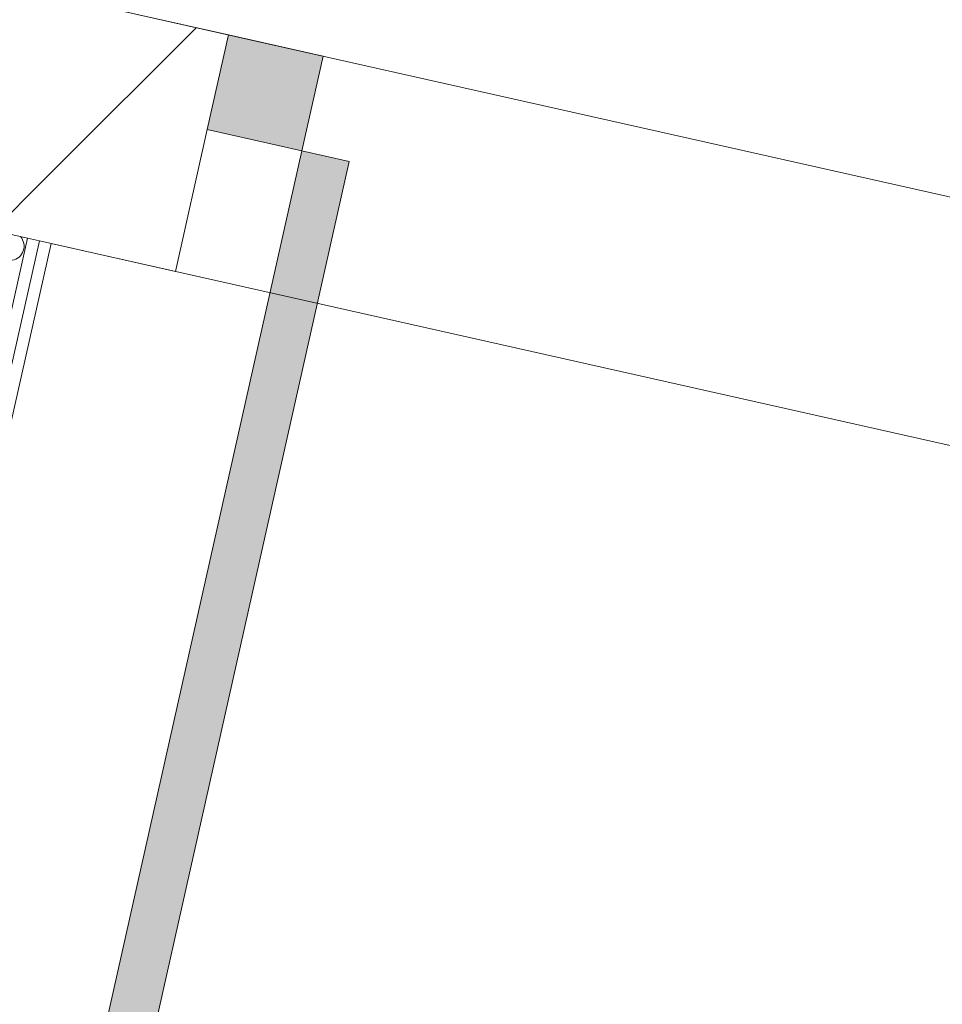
# Model space of a CAD drawing. Header units: millimetres. Extents: x -7218036 to -6936053, y 6003644 to 6210136.
# Tile 584 of 656: x -7145011 to -7144249, y 6142296 to 6143108. Entities that reach past the tile are written whole.
import ezdxf

# ---------------------------------------------------------------- set-up
doc = ezdxf.new("R2010")
doc.units = ezdxf.units.MM
doc.header["$MEASUREMENT"] = 0
for name, color, linetype in [('S - автостоянка.АР', 7, 'Continuous'), ('АР-Стены_внешние_.АР', 7, 'Continuous'), ('АР-Стены_Перегородки_100_.АР', 7, 'Continuous')]:
    doc.layers.add(name, color=color, linetype=linetype)
for name, color, linetype, lineweight in [('АР-Стены_внешние_.АР_Ном._пера__1', 7, 'Continuous', 0), ('АР-Стены_Перегородки_100_.АР_Ном._пера__1', 7, 'Continuous', 5), ('Двери Archicad_Ном._пера__120', 7, 'Continuous', 0)]:
    doc.layers.add(name, color=color, linetype=linetype, lineweight=lineweight)
pattern_1 = [(45, (-6566190.34, 6562677.8), (-127.279217, 127.279217), [])]

# ---------------------------------------------------------------- blocks, each defined once
blk = doc.blocks.new('*X593', base_point=(-6566190.34, 6562677.79))
at = {"layer": 'АР-Стены_внешние_.АР_Ном._пера__1', "color": 7, "linetype": 'Continuous', "lineweight": 0}
blk.add_arc((-7145019.16, 6142921.63), 11.9, 220.47219, 41.02601, dxfattribs=at)
blk = doc.blocks.new('Стена_320_2', base_point=(-7144790.11, 6144109.91))
at = {"layer": 'АР-Стены_внешние_.АР', "linetype": 'Continuous', "lineweight": 0, "true_color": 0x000000}
h = blk.add_hatch(dxfattribs=at)
h.set_pattern_fill('Штукатурка__Гипс_01_0002', color=18, style=0, pattern_type=2)
h.set_pattern_definition([(45, (-6566190.34, 6563027.8), (-111.369318, 111.369318), [0, -105, 0, -157.5]), (110, (-6565840.34, 6563027.8), (148.001588, 53.868173), [0, -77, 0, -133])])
h.paths.add_polyline_path([(-7145004.28, 6142928.12), (-7145974.04, 6138610.16), (-7145964.28, 6138607.97), (-7144994.52, 6142925.92)])
at = {"layer": 'АР-Стены_внешние_.АР_Ном._пера__1', "color": 7, "linetype": 'Continuous', "lineweight": 5}
for p, q in [((-7145053.07, 6142939.07), (-7145004.28, 6142928.12)), ((-7145004.28, 6142928.12), (-7144994.52, 6142925.92))]:
    blk.add_line(p, q, dxfattribs=at)
at = {"layer": 'АР-Стены_внешние_.АР_Ном._пера__1', "color": 7, "linetype": 'Continuous', "lineweight": 0}
blk.add_line((-7145976.23, 6138600.41), (-7145004.28, 6142928.12), dxfattribs=at)
at = {"layer": 'АР-Стены_внешние_.АР_Ном._пера__1', "color": 7, "linetype": 'Continuous', "lineweight": 0, "flags": 128}
blk.add_lwpolyline([(-7145964.28, 6138607.97), (-7144994.52, 6142925.92)], dxfattribs=at)
at = {"layer": 'АР-Стены_внешние_.АР', "color": 7, "lineweight": 0}
blk.add_blockref('*X593', (-6566190.34, 6562677.79), dxfattribs=at)
blk = doc.blocks.new('Металлическая Дверь 23[56]_2', base_point=(-6566190.34, 6562677.79))
at = {"layer": 'Двери Archicad_Ном._пера__120', "linetype": 'Continuous', "lineweight": 0, "true_color": 0xffffff}
for points in [[(-7144838.47, 6143095.86), (-7144856, 6143017.8), (-7144777.94, 6143000.27), (-7144760.41, 6143078.33)], [(-7145016.8, 6141936.76), (-7144977.77, 6141928), (-7144738.92, 6142991.51), (-7144777.94, 6143000.27)]]:
    blk.add_hatch(color=7, dxfattribs=at).paths.add_polyline_path(points)
at = {"layer": 'Двери Archicad_Ном._пера__120', "color": 7, "linetype": 'Continuous', "lineweight": 0}
for p, q in [((-7144838.47, 6143095.86), (-7144856, 6143017.8)), ((-7144856, 6143017.8), (-7144838.47, 6143095.86)), ((-7144856, 6143017.8), (-7144838.47, 6143095.86)), ((-7144760.41, 6143078.33), (-7144838.47, 6143095.86)), ((-7144777.94, 6143000.27), (-7144760.41, 6143078.33)), ((-7144882.3, 6142900.72), (-7144856, 6143017.8)), ((-7144856, 6143017.8), (-7144777.94, 6143000.27)), ((-7145016.8, 6141936.76), (-7144777.94, 6143000.27)), ((-7144777.94, 6143000.27), (-7144738.92, 6142991.51)), ((-7144738.92, 6142991.51), (-7144977.77, 6141928))]:
    blk.add_line(p, q, dxfattribs=at)
blk.add_arc((-7144777.94, 6143000.27), 1090, 257.34172, 347.34172, dxfattribs=at)
blk = doc.blocks.new('Стена_362_2', base_point=(-7145031.15, 6143036.64))
at = {"layer": 'АР-Стены_Перегородки_100_.АР', "linetype": 'Continuous', "lineweight": 0, "true_color": 0x000000}
h = blk.add_hatch(dxfattribs=at)
h.set_pattern_fill('Блоки_Бетонные_Эффективн_7B', color=18, style=0, pattern_type=2)
h.set_pattern_definition(pattern_1)
h.paths.add_polyline_path([(-7145009.24, 6143134.21), (-7145053.07, 6142939.07), (-7145004.28, 6142928.12), (-7144960.45, 6143123.26)])
h = blk.add_hatch(dxfattribs=at)
h.set_pattern_fill('Блоки_Бетонные_Эффективн_7B', color=18, style=0, pattern_type=2)
h.set_pattern_definition(pattern_1)
h.paths.add_polyline_path([(-7144960.45, 6143123.26), (-7145004.28, 6142928.12), (-7144994.52, 6142925.92), (-7144950.7, 6143121.06)])
h = blk.add_hatch(dxfattribs=at)
h.set_pattern_fill('Блоки_Бетонные_Эффективн_7B', color=18, style=0, pattern_type=2)
h.set_pattern_definition(pattern_1)
h.paths.add_polyline_path([(-7144950.7, 6143121.06), (-7144994.52, 6142925.92), (-7144882.3, 6142900.72), (-7144838.47, 6143095.86)])
at = {"layer": 'АР-Стены_внешние_.АР_Ном._пера__1', "color": 7, "linetype": 'Continuous', "lineweight": 5}
for p, q in [((-7145053.07, 6142939.07), (-7145004.28, 6142928.12)), ((-7145004.28, 6142928.12), (-7144994.52, 6142925.92))]:
    blk.add_line(p, q, dxfattribs=at)
at = {"layer": 'АР-Стены_Перегородки_100_.АР_Ном._пера__1', "color": 7, "linetype": 'Continuous', "lineweight": 5}
for p, q in [((-7144856, 6143017.8), (-7144838.47, 6143095.86)), ((-7144882.3, 6142900.72), (-7144856, 6143017.8))]:
    blk.add_line(p, q, dxfattribs=at)
at = {"layer": 'АР-Стены_Перегородки_100_.АР_Ном._пера__1', "color": 7, "linetype": 'Continuous', "lineweight": 5, "flags": 128}
for points in [[(-7144838.47, 6143095.86), (-7144950.7, 6143121.06)], [(-7144994.52, 6142925.92), (-7144882.3, 6142900.72)]]:
    blk.add_lwpolyline(points, dxfattribs=at)
at = {"layer": 'Двери Archicad_Ном._пера__120', "color": 7, "linetype": 'Continuous', "lineweight": 0}
blk.add_blockref('Металлическая Дверь 23[56]_2', (-6566190.34, 6562677.79), dxfattribs=at)

msp = doc.modelspace()

# ---------------------------------------------------------------- linework, layer by layer
at = {"layer": 'S - автостоянка.АР', "color": 254, "linetype": 'Continuous', "lineweight": 0, "true_color": 0xd6d6d6, "flags": 128}
msp.add_lwpolyline([(-7167181.97, 6149139.02), (-7155493.38, 6146513.83), (-7153954.15, 6146168.06), (-7153938.8, 6146236.4), (-7149604.14, 6145262.86), (-7144706.47, 6144162.87), (-7144940.94, 6143118.87), (-7143809.11, 6142864.67), (-7143516.4, 6142798.93), (-7143294.09, 6143788.76), (-7143586.8, 6143854.5), (-7132367.05, 6193810.06)], dxfattribs=at)
at = {"layer": 'S - автостоянка.АР', "color": 254, "linetype": 'Continuous', "lineweight": 0, "true_color": 0xd1c7d6, "flags": 128}
msp.add_lwpolyline([(-7143098.95, 6143744.93), (-7143365.09, 6142559.96), (-7144984.77, 6142923.73), (-7145952.37, 6138615.55), (-7139417.18, 6137147.78), (-7138183.45, 6142640.94)], close=True, dxfattribs=at)

# ---------------------------------------------------------------- block references
at = {"layer": 'АР-Стены_внешние_.АР', "color": 7, "lineweight": 0}
msp.add_blockref('Стена_320_2', (-7144790.11, 6144109.91), dxfattribs=at)
at = {"layer": 'АР-Стены_Перегородки_100_.АР', "color": 7, "lineweight": 0}
msp.add_blockref('Стена_362_2', (-7145031.15, 6143036.64), dxfattribs=at)

doc.saveas('drawing.dxf')
